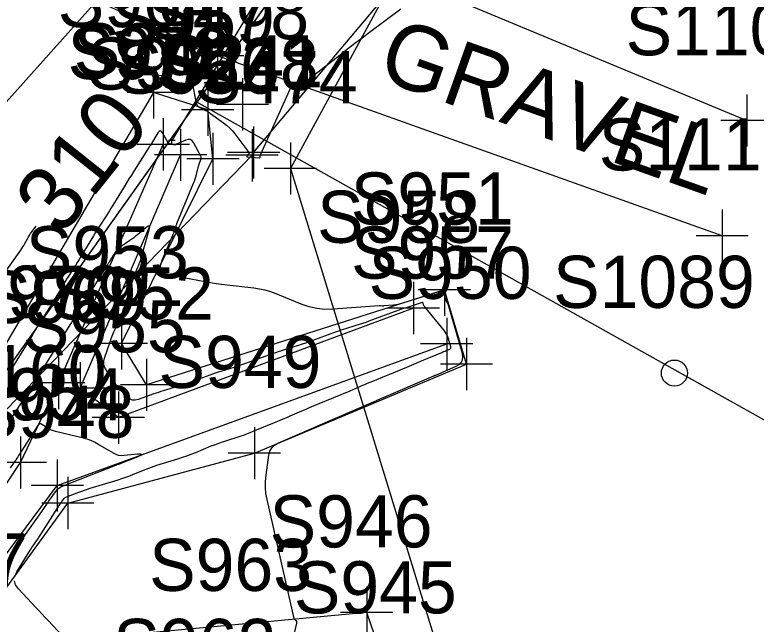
# Model space of a CAD drawing. Extents: x 816928 to 825690, y 436959 to 448212.
# Drawn here: x 819024.6 to 819081.5, y 445191.6 to 445238.3 of the extents above; entities that cross this region are included whole.
import ezdxf

# ---------------------------------------------------------------- set-up
doc = ezdxf.new("R2010")
doc.units = 0
for name, color, linetype in [('SURVEY - CONTOURS - Index with Text', 7, 'Continuous'), ('SURVEY - CONTOURS - Intermediate with optional Text', 7, 'Continuous'), ('SURVEY - DRAINAGE - Pipes and Culverts', 7, 'Continuous'), ('SURVEY - DRAINAGE - Pipes and Culverts - Points - Locators', 7, 'Continuous'), ('SURVEY - DRAINAGE - Pipes and Culverts - Points - Numbers', 7, 'Continuous'), ('SURVEY - DTM - Breaklines', 7, 'Continuous'), ('SURVEY - DTM - Breaklines - Points - Locators', 7, 'Continuous'), ('SURVEY - DTM - Breaklines - Points - Numbers', 7, 'Continuous'), ('SURVEY - DTM - Spot Points - Locators', 7, 'Continuous'), ('SURVEY - DTM - Spot Points - Point Numbers', 7, 'Continuous'), ('SURVEY - NON-TRANSPORTATION - Features', 7, 'Continuous'), ('SURVEY - NON-TRANSPORTATION - Features - Points - Locators', 7, 'Continuous'), ('SURVEY - NON-TRANSPORTATION - Features - Points - Numbers', 7, 'Continuous'), ('SURVEY - PROPERTY - Parcels', 7, 'Continuous'), ('SURVEY - PROPERTY - ROW Lines', 7, 'Continuous'), ('SURVEY - PROPERTY - ROW Lines Text', 7, 'Continuous'), ('SURVEY - TRANSPORTATION - Features', 7, 'Continuous'), ('SURVEY - TRANSPORTATION - Features - Points - Locators', 7, 'Continuous'), ('SURVEY - TRANSPORTATION - Features - Points - Numbers', 7, 'Continuous'), ('SURVEY - TRANSPORTATION - Features Text', 7, 'Continuous'), ('SURVEY - VEGETATION - Features - Points - Locators', 7, 'Continuous'), ('SURVEY - VEGETATION - Features - Points - Numbers', 7, 'Continuous'), ('SURVEY - VEGETATION - Features with Text', 7, 'Continuous')]:
    doc.layers.add(name, color=color, linetype=linetype)

msp = doc.modelspace()

# ---------------------------------------------------------------- linework, layer by layer
at = {"layer": 'SURVEY - CONTOURS - Index with Text'}
for points in [[(819035.442, 445233.628), (819035.46, 445233.63), (819035.551, 445233.642), (819037.311, 445233.869), (819037.651, 445233.864), (819037.915, 445233.755), (819038.103, 445233.54), (819038.216, 445233.22), (819038.554, 445231.541), (819038.588, 445231.43), (819038.644, 445231.336), (819038.72, 445231.258), (819038.818, 445231.197), (819039.302, 445230.957), (819039.313, 445230.953), (819039.323, 445230.952), (819039.334, 445230.953), (819039.345, 445230.957), (819039.38, 445230.973), (819039.387, 445230.975), (819039.393, 445230.974), (819039.398, 445230.971), (819039.403, 445230.965), (819039.433, 445230.909), (819039.441, 445230.897), (819039.449, 445230.887), (819039.459, 445230.877), (819039.469, 445230.869), (819040.642, 445230.038), (819040.884, 445229.852), (819041.111, 445229.648), (819041.32, 445229.427), (819041.513, 445229.189), (819042.582, 445227.76), (819042.598, 445227.73), (819042.603, 445227.701), (819042.596, 445227.672), (819042.578, 445227.643), (819042.482, 445227.532), (819042.474, 445227.521), (819042.466, 445227.509), (819042.46, 445227.497), (819042.455, 445227.484), (819042.44, 445227.441), (819042.439, 445227.433), (819042.44, 445227.427), (819042.445, 445227.423), (819042.453, 445227.421), (819043.379, 445227.34), (819043.405, 445227.342), (819043.425, 445227.351), (819043.438, 445227.369), (819043.445, 445227.394), (819043.456, 445227.49), (819043.459, 445227.511), (819043.464, 445227.531), (819043.47, 445227.55), (819043.478, 445227.569), (819045.833, 445232.798), (819045.881, 445232.875), (819045.943, 445232.927), (819046.018, 445232.954), (819046.109, 445232.955), (819046.427, 445232.92), (819046.493, 445232.919), (819046.556, 445232.93), (819046.615, 445232.953), (819046.671, 445232.989), (819049.577, 445235.257), (819050.141, 445235.695), (819050.707, 445236.13), (819051.274, 445236.562), (819051.844, 445236.991), (819054.234, 445238.782)], [(819023.06, 445217.429), (819025.102, 445220.268), (819025.186, 445220.389), (819025.265, 445220.512), (819025.341, 445220.637), (819025.413, 445220.765), (819025.641, 445221.188), (819025.691, 445221.277), (819025.744, 445221.365), (819025.8, 445221.451), (819025.859, 445221.535), (819026.274, 445222.106)]]:
    msp.add_lwpolyline(points, dxfattribs=at)
at = {"layer": 'SURVEY - CONTOURS - Intermediate with optional Text'}
for points in [[(819045.164, 445186.926), (819046.273, 445191.672), (819046.277, 445191.713), (819046.271, 445191.75), (819046.255, 445191.784), (819046.227, 445191.815), (819046.12, 445191.91), (819046.099, 445191.932), (819046.082, 445191.956), (819046.07, 445191.982), (819046.061, 445192.011), (819043.984, 445201.137), (819043.9, 445201.601), (819043.859, 445202.068), (819043.86, 445202.536), (819043.904, 445203.005), (819044.117, 445204.543), (819044.195, 445204.848), (819044.338, 445205.104), (819044.546, 445205.31), (819044.819, 445205.467), (819047.584, 445206.663), (819047.595, 445206.668), (819047.607, 445206.673), (819047.619, 445206.678), (819047.63, 445206.683), (819047.668, 445206.699), (819047.676, 445206.702), (819047.684, 445206.705), (819047.693, 445206.709), (819047.701, 445206.712), (819052.139, 445208.631), (819052.168, 445208.644), (819052.198, 445208.656), (819052.227, 445208.668), (819052.256, 445208.68), (819052.352, 445208.72), (819052.372, 445208.728), (819052.393, 445208.737), (819052.413, 445208.745), (819052.433, 445208.754), (819056.755, 445210.62), (819056.772, 445210.628), (819056.789, 445210.635), (819056.806, 445210.642), (819056.823, 445210.649), (819056.879, 445210.672), (819056.89, 445210.676), (819056.902, 445210.681), (819056.914, 445210.686), (819056.926, 445210.691), (819058.487, 445211.365), (819058.767, 445211.535), (819058.938, 445211.757), (819059, 445212.029), (819058.953, 445212.354), (819057.856, 445216.132), (819057.848, 445216.154), (819057.838, 445216.175), (819057.826, 445216.196), (819057.812, 445216.215), (819057.762, 445216.275), (819057.752, 445216.289), (819057.744, 445216.303), (819057.737, 445216.318), (819057.731, 445216.334), (819057.567, 445216.926), (819057.52, 445217.032), (819057.451, 445217.096), (819057.359, 445217.119), (819057.244, 445217.101), (819054.354, 445216.197), (819054.187, 445216.149), (819054.018, 445216.11), (819053.847, 445216.08), (819053.674, 445216.059), (819052.933, 445215.987), (819052.898, 445215.984), (819052.863, 445215.983), (819052.828, 445215.983), (819052.793, 445215.984), (819052.678, 445215.99), (819052.653, 445215.991), (819052.629, 445215.991), (819052.604, 445215.991), (819052.58, 445215.989), (819049.054, 445215.737), (819048.424, 445215.727), (819047.806, 445215.788), (819047.199, 445215.921), (819046.603, 445216.126), (819044.675, 445216.91), (819044.259, 445217.064), (819043.834, 445217.188), (819043.402, 445217.282), (819042.963, 445217.347), (819040.936, 445217.577), (819040.502, 445217.631), (819040.069, 445217.692), (819039.638, 445217.763), (819039.208, 445217.841), (819036.541, 445218.356), (819036.121, 445218.501), (819035.88, 445218.741), (819035.817, 445219.076), (819035.934, 445219.505), (819036.834, 445221.591), (819036.863, 445221.66), (819036.89, 445221.73), (819036.914, 445221.801), (819036.936, 445221.873), (819037.004, 445222.109), (819037.019, 445222.159), (819037.036, 445222.209), (819037.054, 445222.259), (819037.073, 445222.307), (819038.349, 445225.396), (819038.413, 445225.56), (819038.472, 445225.727), (819038.523, 445225.896), (819038.569, 445226.066), (819038.728, 445226.709), (819038.749, 445226.788), (819038.772, 445226.866), (819038.798, 445226.943), (819038.827, 445227.02), (819038.924, 445227.269), (819038.938, 445227.322), (819038.941, 445227.374), (819038.932, 445227.426), (819038.91, 445227.476), (819038.336, 445228.523), (819038.226, 445228.67), (819038.095, 445228.75), (819037.942, 445228.764), (819037.766, 445228.712), (819037.05, 445228.383), (819036.973, 445228.356), (819036.895, 445228.343), (819036.816, 445228.344), (819036.736, 445228.361), (819036.382, 445228.465), (819036.373, 445228.469), (819036.368, 445228.475), (819036.366, 445228.482), (819036.369, 445228.492), (819036.381, 445228.526), (819036.383, 445228.533), (819036.384, 445228.54), (819036.382, 445228.547), (819036.379, 445228.554), (819035.975, 445229.262), (819035.888, 445229.376), (819035.8, 445229.415), (819035.71, 445229.379), (819035.619, 445229.267), (819035.035, 445228.315), (819035.024, 445228.298), (819035.014, 445228.281), (819035.003, 445228.263), (819034.992, 445228.246), (819034.956, 445228.19), (819034.949, 445228.178), (819034.941, 445228.166), (819034.933, 445228.154), (819034.926, 445228.142), (819033.772, 445226.328), (819033.582, 445226.029), (819033.394, 445225.728), (819033.207, 445225.427), (819033.021, 445225.125), (819032.415, 445224.138), (819032.285, 445223.927), (819032.154, 445223.716), (819032.023, 445223.505), (819031.891, 445223.295), (819031.234, 445222.254), (819031.093, 445222.031), (819030.954, 445221.807), (819030.815, 445221.583), (819030.677, 445221.358), (819029.713, 445219.785), (819029.57, 445219.553), (819029.427, 445219.322), (819029.284, 445219.091), (819029.14, 445218.861), (819028.667, 445218.109), (819028.566, 445217.947), (819028.466, 445217.786), (819028.366, 445217.624), (819028.266, 445217.462), (819026.967, 445215.341), (819026.851, 445215.151), (819026.734, 445214.961), (819026.616, 445214.772), (819026.498, 445214.583), (819026.112, 445213.966), (819026.03, 445213.834), (819025.948, 445213.701), (819025.866, 445213.569), (819025.784, 445213.436), (819024.138, 445210.746)], [(819024.644, 445195.249), (819024.798, 445195.595), (819025.831, 445197.269), (819025.893, 445197.369), (819025.957, 445197.467), (819026.023, 445197.564), (819026.09, 445197.66), (819026.313, 445197.971), (819026.36, 445198.038), (819026.406, 445198.106), (819026.452, 445198.174), (819026.496, 445198.243), (819028.095, 445200.757), (819028.135, 445200.819), (819028.176, 445200.88), (819028.218, 445200.941), (819028.261, 445201.001), (819028.402, 445201.197), (819028.434, 445201.236), (819028.471, 445201.27), (819028.512, 445201.297), (819028.558, 445201.319), (819029.561, 445201.712), (819029.777, 445201.795), (819029.994, 445201.873), (819030.212, 445201.946), (819030.432, 445202.016), (819032.556, 445202.666), (819032.858, 445202.761), (819033.157, 445202.863), (819033.455, 445202.972), (819033.75, 445203.086), (819034.71, 445203.47), (819034.916, 445203.55), (819035.124, 445203.627), (819035.333, 445203.699), (819035.544, 445203.767), (819037.152, 445204.272), (819037.495, 445204.384), (819037.836, 445204.503), (819038.175, 445204.629), (819038.51, 445204.761), (819039.706, 445205.249), (819039.964, 445205.351), (819040.223, 445205.448), (819040.483, 445205.54), (819040.746, 445205.627), (819041.927, 445206.008), (819042.179, 445206.092), (819042.429, 445206.181), (819042.678, 445206.275), (819042.924, 445206.374), (819044.67, 445207.098), (819044.944, 445207.212), (819045.218, 445207.328), (819045.491, 445207.444), (819045.764, 445207.561), (819046.654, 445207.947), (819046.845, 445208.029), (819047.036, 445208.11), (819047.228, 445208.191), (819047.42, 445208.27), (819049.651, 445209.192), (819049.882, 445209.288), (819050.112, 445209.384), (819050.342, 445209.482), (819050.571, 445209.581), (819051.32, 445209.905), (819051.481, 445209.974), (819051.642, 445210.042), (819051.803, 445210.109), (819051.964, 445210.176), (819054.689, 445211.297), (819054.87, 445211.372), (819055.05, 445211.447), (819055.23, 445211.524), (819055.41, 445211.601), (819055.998, 445211.855), (819056.124, 445211.909), (819056.25, 445211.962), (819056.377, 445212.015), (819056.503, 445212.067), (819057.379, 445212.426), (819057.462, 445212.46), (819057.546, 445212.495), (819057.629, 445212.53), (819057.712, 445212.566), (819057.982, 445212.683), (819058.031, 445212.712), (819058.061, 445212.751), (819058.071, 445212.798), (819058.063, 445212.854), (819057.863, 445213.546), (819057.813, 445213.69), (819057.749, 445213.827), (819057.671, 445213.957), (819057.58, 445214.08), (819056.066, 445215.913), (819056.04, 445215.947), (819056.018, 445215.984), (819056.001, 445216.023), (819055.987, 445216.064), (819055.949, 445216.201), (819055.938, 445216.225), (819055.922, 445216.24), (819055.901, 445216.246), (819055.874, 445216.241), (819054.864, 445215.926), (819054.648, 445215.857), (819054.433, 445215.785), (819054.219, 445215.711), (819054.006, 445215.634), (819051.791, 445214.821), (819051.545, 445214.732), (819051.297, 445214.647), (819051.049, 445214.565), (819050.8, 445214.486), (819049.984, 445214.233), (819049.809, 445214.177), (819049.636, 445214.12), (819049.463, 445214.06), (819049.29, 445213.998), (819047.206, 445213.237), (819046.935, 445213.14), (819046.662, 445213.046), (819046.389, 445212.956), (819046.114, 445212.869), (819045.214, 445212.593), (819045.021, 445212.532), (819044.83, 445212.469), (819044.639, 445212.404), (819044.449, 445212.336), (819042.621, 445211.671), (819042.324, 445211.565), (819042.025, 445211.463), (819041.724, 445211.365), (819041.423, 445211.271), (819040.436, 445210.97), (819040.224, 445210.904), (819040.014, 445210.836), (819039.805, 445210.764), (819039.596, 445210.69), (819037.897, 445210.075), (819037.641, 445209.985), (819037.385, 445209.898), (819037.128, 445209.814), (819036.869, 445209.734), (819036.022, 445209.478), (819035.841, 445209.422), (819035.661, 445209.364), (819035.481, 445209.303), (819035.302, 445209.24), (819034.089, 445208.803), (819033.865, 445208.752), (819033.656, 445208.767), (819033.464, 445208.847), (819033.286, 445208.993), (819032.732, 445209.576), (819032.616, 445209.704), (819032.506, 445209.835), (819032.401, 445209.972), (819032.301, 445210.112), (819031.636, 445211.093), (819031.522, 445211.307), (819031.464, 445211.528), (819031.463, 445211.757), (819031.517, 445211.993), (819031.944, 445213.225), (819032.038, 445213.488), (819032.138, 445213.748), (819032.244, 445214.007), (819032.355, 445214.263), (819032.739, 445215.123), (819032.819, 445215.308), (819032.893, 445215.496), (819032.963, 445215.685), (819033.027, 445215.876), (819033.794, 445218.266), (819033.838, 445218.398), (819033.885, 445218.528), (819033.936, 445218.658), (819033.989, 445218.786), (819034.169, 445219.203), (819034.206, 445219.292), (819034.241, 445219.383), (819034.272, 445219.475), (819034.3, 445219.568), (819034.952, 445221.824), (819034.99, 445222.022), (819034.96, 445222.116), (819034.863, 445222.105), (819034.698, 445221.99), (819034.047, 445221.443), (819033.906, 445221.328), (819033.763, 445221.217), (819033.616, 445221.108), (819033.467, 445221.004), (819032.788, 445220.54), (819032.653, 445220.436), (819032.53, 445220.321), (819032.419, 445220.194), (819032.321, 445220.054), (819031.932, 445219.438), (819031.912, 445219.407), (819031.892, 445219.375), (819031.873, 445219.344), (819031.853, 445219.312), (819031.79, 445219.208), (819031.776, 445219.186), (819031.762, 445219.164), (819031.749, 445219.142), (819031.735, 445219.119), (819029.684, 445215.853), (819029.602, 445215.723), (819029.522, 445215.593), (819029.441, 445215.463), (819029.361, 445215.332), (819029.099, 445214.905), (819029.043, 445214.814), (819028.987, 445214.722), (819028.93, 445214.631), (819028.874, 445214.54), (819027.346, 445212.097), (819027.218, 445211.893), (819027.091, 445211.689), (819026.965, 445211.484), (819026.839, 445211.279), (819026.429, 445210.609), (819026.341, 445210.466), (819026.252, 445210.323), (819026.162, 445210.18), (819026.072, 445210.038), (819025.739, 445209.516), (819025.668, 445209.404), (819025.597, 445209.292), (819025.526, 445209.18), (819025.454, 445209.069), (819024.377, 445207.378)], [(819024.583, 445197.241), (819026.719, 445200.228), (819026.772, 445200.303), (819026.824, 445200.379), (819026.875, 445200.456), (819026.925, 445200.533), (819027.087, 445200.787), (819027.122, 445200.842), (819027.157, 445200.895), (819027.194, 445200.948), (819027.231, 445201.001), (819027.764, 445201.742), (819027.887, 445201.89), (819028.027, 445202.016), (819028.183, 445202.121), (819028.357, 445202.203), (819032.388, 445203.784), (819032.415, 445203.794), (819032.442, 445203.804), (819032.469, 445203.813), (819032.496, 445203.822), (819032.585, 445203.849), (819032.605, 445203.855), (819032.624, 445203.861), (819032.642, 445203.868), (819032.661, 445203.876), (819034.094, 445204.449), (819034.311, 445204.547), (819034.377, 445204.608), (819034.29, 445204.631), (819034.053, 445204.618), (819033.029, 445204.511), (819032.813, 445204.505), (819032.605, 445204.533), (819032.404, 445204.594), (819032.21, 445204.689), (819031.003, 445205.398), (819030.741, 445205.54), (819030.47, 445205.662), (819030.191, 445205.763), (819029.904, 445205.844), (819027.757, 445206.366), (819027.603, 445206.411), (819027.453, 445206.467), (819027.309, 445206.536), (819027.17, 445206.617), (819026.724, 445206.902), (819026.633, 445206.943), (819026.551, 445206.945), (819026.477, 445206.908), (819026.412, 445206.832), (819024.958, 445204.552), (819024.93, 445204.508), (819024.902, 445204.463), (819024.874, 445204.419), (819024.847, 445204.374), (819024.757, 445204.228), (819024.738, 445204.197), (819024.718, 445204.166), (819024.698, 445204.136), (819024.677, 445204.106), (819024.294, 445203.567)], [(819028.296, 445190.681), (819027.191, 445191.863), (819026.955, 445192.117), (819026.718, 445192.37), (819026.482, 445192.624), (819026.245, 445192.877), (819024.928, 445194.287), (819024.709, 445194.595), (819024.614, 445194.916)]]:
    msp.add_lwpolyline(points, dxfattribs=at)
at = {"layer": 'SURVEY - DRAINAGE - Pipes and Culverts'}
msp.add_line((819046.517, 445244.991), (819036.675, 445228.669), dxfattribs=at)
at = {"layer": 'SURVEY - DRAINAGE - Pipes and Culverts - Points - Locators'}
for p, q in [((819036.675, 445228.419), (819036.675, 445228.919)), ((819036.925, 445228.669), (819036.425, 445228.669)), ((819036.675, 445228.669), (819036.675, 445228.669)), ((819036.675, 445228.669), (819036.675, 445228.669))]:
    msp.add_line(p, q, dxfattribs=at)
at = {"layer": 'SURVEY - DTM - Breaklines'}
msp.add_line((819028.003, 445210.083), (819036.028, 445228.379), dxfattribs=at)
for points in [[(819000.173, 445161.106), (819006.975, 445167.84), (819018.264, 445177.632), (819043.995, 445180.693), (819053.369, 445187.411), (819051.623, 445192.47), (819020.493, 445189.559), (819028.708, 445200.874), (819043.012, 445204.7), (819059.276, 445211.531), (819057.576, 445217.227), (819034.75, 445209.945), (819032.825, 445213.106), (819039.837, 445227.267), (819039.43, 445231.039), (819035.269, 445232.369), (819015.594, 445198.899), (819002.121, 445188.285), (818991.056, 445175.935), (818964.92, 445195.492)], [(819055.201, 445215.829), (819032.586, 445207.425), (819029.652, 445209.677), (819037.357, 445227.578)], [(818998.315, 445167.246), (819014.995, 445184.863), (819027.9, 445202.215), (819057.755, 445213.083)], [(818993.845, 445169.873), (819013.54, 445186.553), (819025.074, 445203.986), (819028.003, 445210.083)]]:
    msp.add_lwpolyline(points, dxfattribs=at)
at = {"layer": 'SURVEY - DTM - Breaklines - Points - Locators'}
for p, q in [((819035.269, 445234.369), (819035.269, 445230.369)), ((819039.43, 445233.039), (819039.43, 445229.039)), ((819037.269, 445232.369), (819033.269, 445232.369)), ((819041.43, 445231.039), (819037.43, 445231.039)), ((819036.028, 445230.379), (819036.028, 445226.379)), ((819037.357, 445229.578), (819037.357, 445225.578)), ((819039.837, 445229.267), (819039.837, 445225.267)), ((819038.028, 445228.379), (819034.028, 445228.379)), ((819039.357, 445227.578), (819035.357, 445227.578)), ((819041.837, 445227.267), (819037.837, 445227.267)), ((819057.576, 445219.227), (819057.576, 445215.227)), ((819055.201, 445217.829), (819055.201, 445213.829)), ((819059.576, 445217.227), (819055.576, 445217.227)), ((819057.201, 445215.829), (819053.201, 445215.829)), ((819032.825, 445215.106), (819032.825, 445211.106)), ((819057.755, 445215.083), (819057.755, 445211.083)), ((819059.276, 445213.531), (819059.276, 445209.531)), ((819034.825, 445213.106), (819030.825, 445213.106)), ((819059.755, 445213.083), (819055.755, 445213.083)), ((819028.003, 445212.083), (819028.003, 445208.083)), ((819034.75, 445211.945), (819034.75, 445207.945)), ((819029.652, 445211.677), (819029.652, 445207.677)), ((819061.276, 445211.531), (819057.276, 445211.531)), ((819030.003, 445210.083), (819026.003, 445210.083)), ((819031.652, 445209.677), (819027.652, 445209.677)), ((819036.75, 445209.945), (819032.75, 445209.945)), ((819032.586, 445209.425), (819032.586, 445205.425)), ((819034.586, 445207.425), (819030.586, 445207.425)), ((819043.012, 445206.7), (819043.012, 445202.7)), ((819025.074, 445205.986), (819025.074, 445201.986)), ((819045.012, 445204.7), (819041.012, 445204.7)), ((819027.074, 445203.986), (819023.074, 445203.986)), ((819027.9, 445204.215), (819027.9, 445200.215)), ((819028.708, 445202.874), (819028.708, 445198.874)), ((819029.9, 445202.215), (819025.9, 445202.215)), ((819030.708, 445200.874), (819026.708, 445200.874)), ((819051.623, 445194.47), (819051.623, 445190.47)), ((819053.623, 445192.47), (819049.623, 445192.47))]:
    msp.add_line(p, q, dxfattribs=at)
at = {"layer": 'SURVEY - DTM - Spot Points - Locators'}
msp.add_circle((819075.209, 445210.839), 1, dxfattribs=at)
at = {"layer": 'SURVEY - NON-TRANSPORTATION - Features'}
for p, q in [((819042.955, 445227.751), (819054.46, 445241.45)), ((819002.049, 445185.327), (819042.832, 445227.545))]:
    msp.add_line(p, q, dxfattribs=at)
at = {"layer": 'SURVEY - NON-TRANSPORTATION - Features - Points - Locators'}
for p, q in [((819042.832, 445229.545), (819042.832, 445225.545)), ((819042.955, 445229.751), (819042.955, 445225.751)), ((819044.955, 445227.751), (819040.955, 445227.751)), ((819044.832, 445227.545), (819040.832, 445227.545))]:
    msp.add_line(p, q, dxfattribs=at)
at = {"layer": 'SURVEY - PROPERTY - Parcels'}
msp.add_line((818979.924, 445149.041), (819097.287, 445314.178), dxfattribs=at)
at = {"layer": 'SURVEY - PROPERTY - ROW Lines'}
msp.add_line((818979.924, 445149.041), (819223.629, 445491.949), dxfattribs=at)
at = {"layer": 'SURVEY - PROPERTY - ROW Lines Text'}
msp.add_lwpolyline([(819092.658, 445201.321), (819038.605, 445231.609)], dxfattribs=at)
at = {"layer": 'SURVEY - TRANSPORTATION - Features'}
for points in [[(819039.074, 445258.681), (819046.196, 445244.609), (819080.768, 445230.212)], [(819078.871, 445221.378), (819040.191, 445235.179), (819026.695, 445241.322)]]:
    msp.add_lwpolyline(points, dxfattribs=at)
at = {"layer": 'SURVEY - TRANSPORTATION - Features - Points - Locators'}
for p, q in [((819040.191, 445237.179), (819040.191, 445233.179)), ((819042.191, 445235.179), (819038.191, 445235.179)), ((819080.768, 445232.212), (819080.768, 445228.212)), ((819082.768, 445230.212), (819078.768, 445230.212)), ((819078.871, 445223.378), (819078.871, 445219.378)), ((819080.871, 445221.378), (819076.871, 445221.378))]:
    msp.add_line(p, q, dxfattribs=at)
at = {"layer": 'SURVEY - VEGETATION - Features - Points - Locators'}
for p, q in [((819042.097, 445233.444), (819042.097, 445229.444)), ((819044.097, 445231.444), (819040.097, 445231.444)), ((819045.769, 445228.53), (819045.769, 445224.53)), ((819047.769, 445226.53), (819043.769, 445226.53))]:
    msp.add_line(p, q, dxfattribs=at)
at = {"layer": 'SURVEY - VEGETATION - Features with Text'}
for points in [[(818932.797, 445097.219), (819008.015, 445213.765), (819086.721, 445301.823)], [(819086.721, 445301.823), (819045.769, 445226.53), (819059.359, 445182.226), (819092.554, 445155.124), (819164.688, 445130.094)]]:
    msp.add_lwpolyline(points, dxfattribs=at)

# ---------------------------------------------------------------- texts
at = {"layer": 'SURVEY - CONTOURS - Index with Text'}
msp.add_text('310', height=5, rotation=51.4893, dxfattribs=at).set_placement((819028.225, 445221.237))
at = {"layer": 'SURVEY - DRAINAGE - Pipes and Culverts - Points - Numbers'}
msp.add_text('S240', height=4, dxfattribs=at).set_placement((819029.166, 445233.669))
at = {"layer": 'SURVEY - DTM - Breaklines - Points - Numbers'}
for s, p in [('S964', (819027.933, 445237.369)), ('S959', (819032.079, 445236.039)), ('S972', (819028.692, 445233.379)), ('S971', (819030.179, 445232.578)), ('S956', (819032.391, 445232.267)), ('S951', (819050.398, 445222.227)), ('S958', (819047.818, 445220.829)), ('S953', (819025.489, 445218.106)), ('S957', (819050.419, 445218.083)), ('S950', (819051.767, 445216.531)), ('S970', (819020.494, 445215.083)), ('S969', (819022.301, 445214.677)), ('S952', (819027.414, 445214.945)), ('S955', (819025.25, 445212.425)), ('S949', (819035.661, 445209.7)), ('SP160', (819015.613, 445208.986)), ('S954', (819020.564, 445207.215)), ('S948', (819021.325, 445205.874)), ('S946', (819044.177, 445197.47)), ('S947', (819013.157, 445194.559)), ('S963', (819034.94, 445194.135)), ('S945', (819046.033, 445192.411)), ('S962', (819032.195, 445187.994))]:
    msp.add_text(s, height=4, dxfattribs=at).set_placement(p)
at = {"layer": 'SURVEY - DTM - Spot Points - Point Numbers'}
msp.add_text('S1089', height=4, dxfattribs=at).set_placement((819065.906, 445215.839))
at = {"layer": 'SURVEY - NON-TRANSPORTATION - Features - Points - Numbers'}
for s, p in [('S238', (819035.449, 445232.545)), ('S241', (819035.777, 445232.751))]:
    msp.add_text(s, height=4, dxfattribs=at).set_placement(p)
at = {"layer": 'SURVEY - TRANSPORTATION - Features - Points - Numbers'}
for s, p in [('S1109', (819071.465, 445235.212)), ('S1110', (819069.41, 445226.378))]:
    msp.add_text(s, height=4, dxfattribs=at).set_placement(p)
at = {"layer": 'SURVEY - TRANSPORTATION - Features Text'}
msp.add_text('GRAVEL', height=5, rotation=340.4515, dxfattribs=at).set_placement((819052.242, 445233.494))
at = {"layer": 'SURVEY - VEGETATION - Features - Points - Numbers'}
for s, p in [('S478', (819034.714, 445236.444)), ('S474', (819038.433, 445231.53))]:
    msp.add_text(s, height=4, dxfattribs=at).set_placement(p)

doc.saveas('drawing.dxf')
